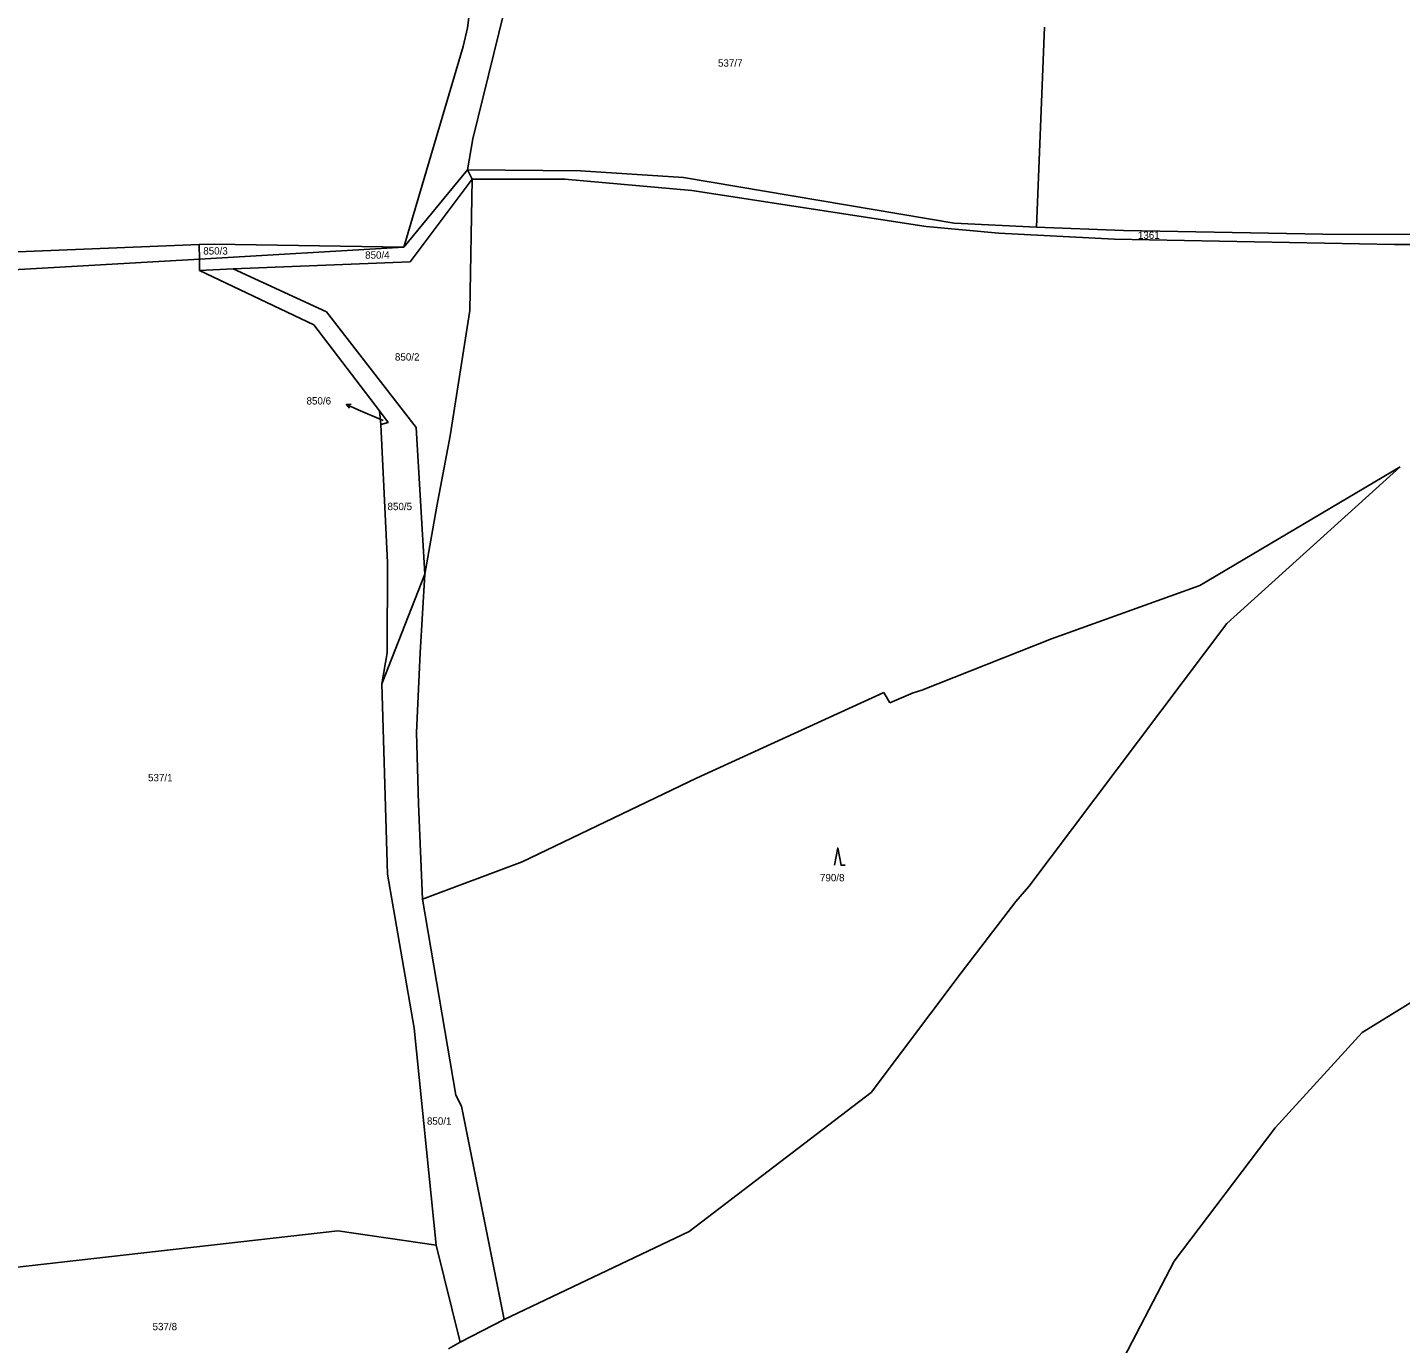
# Model space of a CAD drawing. Extents: x -852001 to -842497, y -1063614 to -1052182.
# Drawn here: x -843977.7 to -843659.2, y -1062182 to -1061876.7 of the extents above; entities that cross this region are included whole.
import ezdxf

# ---------------------------------------------------------------- set-up
doc = ezdxf.new("R2010")
doc.units = 0
for name, color, linetype in [('Default', 7, 'Continuous'), ('KN_HRANICE', 7, 'Continuous'), ('KN_KULTURY', 7, 'Continuous'), ('KN_PARCELY', 7, 'Continuous')]:
    doc.layers.add(name, color=color, linetype=linetype)

# ---------------------------------------------------------------- blocks, each defined once
blk = doc.blocks.new('308')
at = {"layer": 'Default'}
blk.add_lwpolyline([(-0.75, 0), (0, 4), (0.75, 0), (1.75, 0)], dxfattribs=at)
blk = doc.blocks.new('10292')
at = {"layer": 'Default'}
blk.add_line((0, 3), (0, 0), dxfattribs=at)
blk.add_lwpolyline([(-0.5, 2), (0, 3), (0.5, 2)], dxfattribs=at)

msp = doc.modelspace()

# ---------------------------------------------------------------- linework, layer by layer
at = {"layer": 'KN_HRANICE'}
for p, q in [((-843873.16, -1061857.89), (-843875.62, -1061876.72)), ((-843873.16, -1061857.89), (-843875.62, -1061876.72)), ((-843874.38, -1061902.49), (-843867.17, -1061872.93)), ((-843874.38, -1061902.49), (-843867.17, -1061872.93)), ((-843875.62, -1061876.72), (-843876.67, -1061881.11)), ((-843875.62, -1061876.72), (-843876.67, -1061881.11)), ((-843741.79, -1061876.62), (-843743.62, -1061923)), ((-843741.79, -1061876.62), (-843743.62, -1061923)), ((-843876.67, -1061881.11), (-843890.38, -1061927.65)), ((-843876.67, -1061881.11), (-843890.38, -1061927.65)), ((-843875.61, -1061909.7), (-843874.38, -1061902.49)), ((-843875.61, -1061909.7), (-843874.38, -1061902.49)), ((-843890.38, -1061927.65), (-843875.61, -1061909.7)), ((-843890.38, -1061927.65), (-843875.61, -1061909.7)), ((-843874.55, -1061911.87), (-843875.61, -1061909.7)), ((-843849.41, -1061909.91), (-843875.61, -1061909.7)), ((-843874.55, -1061911.87), (-843875.61, -1061909.7)), ((-843849.41, -1061909.91), (-843875.61, -1061909.7)), ((-843825.5, -1061911.51), (-843849.41, -1061909.91)), ((-843825.5, -1061911.51), (-843849.41, -1061909.91)), ((-843762.74, -1061922.05), (-843825.5, -1061911.51)), ((-843762.74, -1061922.05), (-843825.5, -1061911.51)), ((-843888.94, -1061931.07), (-843874.55, -1061911.87)), ((-843888.94, -1061931.07), (-843874.55, -1061911.87)), ((-843874.55, -1061911.87), (-843875.07, -1061942.37)), ((-843874.55, -1061911.87), (-843875.07, -1061942.37)), ((-843874.55, -1061911.87), (-843853.05, -1061911.89)), ((-843874.55, -1061911.87), (-843853.05, -1061911.89)), ((-843853.05, -1061911.89), (-843823.56, -1061914.46)), ((-843853.05, -1061911.89), (-843823.56, -1061914.46)), ((-843823.56, -1061914.46), (-843769.26, -1061922.82)), ((-843823.56, -1061914.46), (-843769.26, -1061922.82)), ((-843769.26, -1061922.82), (-843752.37, -1061924.43)), ((-843769.26, -1061922.82), (-843752.37, -1061924.43)), ((-843743.62, -1061923), (-843762.74, -1061922.05)), ((-843743.62, -1061923), (-843762.74, -1061922.05)), ((-843723.48, -1061923.76), (-843743.62, -1061923)), ((-843723.48, -1061923.76), (-843743.62, -1061923)), ((-843677.25, -1061924.62), (-843723.48, -1061923.76)), ((-843677.25, -1061924.62), (-843723.48, -1061923.76)), ((-843937.9, -1061927.05), (-843979.97, -1061928.75)), ((-843937.9, -1061927.05), (-843979.97, -1061928.75)), ((-843934.44, -1061926.91), (-843937.9, -1061927.05)), ((-843934.44, -1061926.91), (-843937.9, -1061927.05)), ((-843937.82, -1061930.45), (-843937.9, -1061927.05)), ((-843937.82, -1061930.45), (-843937.9, -1061927.05)), ((-843890.38, -1061927.65), (-843934.44, -1061926.91)), ((-843890.38, -1061927.65), (-843934.44, -1061926.91)), ((-843752.37, -1061924.43), (-843725.54, -1061925.76)), ((-843752.37, -1061924.43), (-843725.54, -1061925.76)), ((-843725.54, -1061925.76), (-843660.62, -1061927.01)), ((-843725.54, -1061925.76), (-843660.62, -1061927.01)), ((-843636.67, -1061924.71), (-843677.25, -1061924.62)), ((-843636.67, -1061924.71), (-843677.25, -1061924.62)), ((-843660.62, -1061927.01), (-843635.34, -1061927.1)), ((-843660.62, -1061927.01), (-843635.34, -1061927.1)), ((-843983.75, -1061933.07), (-843937.82, -1061930.45)), ((-843983.75, -1061933.07), (-843937.82, -1061930.45)), ((-843937.82, -1061930.45), (-843890.38, -1061927.65)), ((-843937.82, -1061930.45), (-843890.38, -1061927.65)), ((-843937.82, -1061930.45), (-843937.82, -1061933.06)), ((-843937.82, -1061930.45), (-843937.82, -1061933.06)), ((-843937.82, -1061933.06), (-843929.99, -1061932.63)), ((-843937.82, -1061933.06), (-843929.99, -1061932.63)), ((-843937.82, -1061933.06), (-843911.31, -1061945.64)), ((-843937.82, -1061933.06), (-843911.31, -1061945.64)), ((-843929.99, -1061932.63), (-843888.94, -1061931.07)), ((-843929.99, -1061932.63), (-843888.94, -1061931.07)), ((-843908.36, -1061942.64), (-843929.99, -1061932.63)), ((-843908.36, -1061942.64), (-843929.99, -1061932.63)), ((-843887.56, -1061969.51), (-843908.36, -1061942.64)), ((-843887.56, -1061969.51), (-843908.36, -1061942.64)), ((-843875.07, -1061942.37), (-843879.65, -1061971.43)), ((-843875.07, -1061942.37), (-843879.65, -1061971.43)), ((-843896.05, -1061965.65), (-843911.31, -1061945.64)), ((-843896.05, -1061965.65), (-843911.31, -1061945.64)), ((-843894.04, -1061968.29), (-843896.05, -1061965.65)), ((-843896.05, -1061965.65), (-843895.74, -1061968.81)), ((-843894.04, -1061968.29), (-843896.05, -1061965.65)), ((-843896.05, -1061965.65), (-843895.74, -1061968.81)), ((-843894.04, -1061968.29), (-843895.74, -1061968.81)), ((-843894.04, -1061968.29), (-843895.74, -1061968.81)), ((-843895.74, -1061968.81), (-843894.23, -1062000.82)), ((-843895.74, -1061968.81), (-843894.23, -1062000.82)), ((-843885.55, -1062003.47), (-843887.56, -1061969.51)), ((-843885.55, -1062003.47), (-843887.56, -1061969.51)), ((-843879.65, -1061971.43), (-843882.78, -1061987.72)), ((-843879.65, -1061971.43), (-843882.78, -1061987.72)), ((-843659.24, -1061978.57), (-843705.73, -1062006.16)), ((-843659.24, -1061978.57), (-843705.73, -1062006.16)), ((-843699.46, -1062014.92), (-843659.24, -1061978.57)), ((-843699.46, -1062014.92), (-843659.24, -1061978.57)), ((-843882.78, -1061987.72), (-843885.55, -1062003.47)), ((-843882.78, -1061987.72), (-843885.55, -1062003.47)), ((-843885.55, -1062003.47), (-843895.49, -1062028.95)), ((-843885.55, -1062003.47), (-843895.49, -1062028.95)), ((-843894.23, -1062000.82), (-843894.31, -1062021.75)), ((-843894.23, -1062000.82), (-843894.31, -1062021.75)), ((-843886.59, -1062021.72), (-843885.55, -1062003.47)), ((-843886.59, -1062021.72), (-843885.55, -1062003.47)), ((-843705.73, -1062006.16), (-843740.16, -1062018.48)), ((-843705.73, -1062006.16), (-843740.16, -1062018.48)), ((-843745.45, -1062075.98), (-843699.46, -1062014.92)), ((-843745.45, -1062075.98), (-843699.46, -1062014.92)), ((-843740.16, -1062018.48), (-843770.27, -1062030.43)), ((-843740.16, -1062018.48), (-843770.27, -1062030.43)), ((-843894.31, -1062021.75), (-843895.49, -1062028.95)), ((-843894.31, -1062021.75), (-843895.49, -1062028.95)), ((-843887.5, -1062040.25), (-843886.59, -1062021.72)), ((-843887.5, -1062040.25), (-843886.59, -1062021.72)), ((-843895.49, -1062028.95), (-843894.18, -1062073.13)), ((-843895.49, -1062028.95), (-843894.18, -1062073.13)), ((-843779.09, -1062030.95), (-843822.54, -1062050.86)), ((-843779.09, -1062030.95), (-843822.54, -1062050.86)), ((-843777.64, -1062033.34), (-843779.09, -1062030.95)), ((-843777.64, -1062033.34), (-843779.09, -1062030.95)), ((-843772.24, -1062031.05), (-843777.64, -1062033.34)), ((-843772.24, -1062031.05), (-843777.64, -1062033.34)), ((-843770.27, -1062030.43), (-843772.24, -1062031.05)), ((-843770.27, -1062030.43), (-843772.24, -1062031.05)), ((-843886.98, -1062056.75), (-843887.5, -1062040.25)), ((-843886.98, -1062056.75), (-843887.5, -1062040.25)), ((-843822.54, -1062050.86), (-843862.93, -1062070.28)), ((-843822.54, -1062050.86), (-843862.93, -1062070.28)), ((-843886.06, -1062078.94), (-843886.98, -1062056.75)), ((-843886.06, -1062078.94), (-843886.98, -1062056.75)), ((-843862.93, -1062070.28), (-843886.06, -1062078.94)), ((-843862.93, -1062070.28), (-843886.06, -1062078.94)), ((-843894.18, -1062073.13), (-843888.03, -1062108.81)), ((-843894.18, -1062073.13), (-843888.03, -1062108.81)), ((-843748.44, -1062079.45), (-843745.45, -1062075.98)), ((-843748.44, -1062079.45), (-843745.45, -1062075.98)), ((-843878.34, -1062124.37), (-843886.06, -1062078.94)), ((-843878.34, -1062124.37), (-843886.06, -1062078.94)), ((-843761.11, -1062095.97), (-843748.44, -1062079.45)), ((-843761.11, -1062095.97), (-843748.44, -1062079.45)), ((-843639.07, -1062091.95), (-843668.06, -1062109.81)), ((-843639.07, -1062091.95), (-843668.06, -1062109.81)), ((-843781.96, -1062123.76), (-843761.11, -1062095.97)), ((-843781.96, -1062123.76), (-843761.11, -1062095.97)), ((-843888.03, -1062108.81), (-843882.93, -1062159.18)), ((-843888.03, -1062108.81), (-843882.93, -1062159.18)), ((-843668.06, -1062109.81), (-843688.24, -1062131.98)), ((-843668.06, -1062109.81), (-843688.24, -1062131.98)), ((-843877.04, -1062126.92), (-843878.34, -1062124.37)), ((-843877.04, -1062126.92), (-843878.34, -1062124.37)), ((-843824.19, -1062156.03), (-843781.96, -1062123.76)), ((-843824.19, -1062156.03), (-843781.96, -1062123.76)), ((-843867.1, -1062176.41), (-843877.04, -1062126.92)), ((-843867.1, -1062176.41), (-843877.04, -1062126.92)), ((-843688.24, -1062131.98), (-843711.72, -1062162.86)), ((-843688.24, -1062131.98), (-843711.72, -1062162.86)), ((-843905.75, -1062155.84), (-844000.07, -1062166.53)), ((-843905.75, -1062155.84), (-844000.07, -1062166.53)), ((-843882.93, -1062159.18), (-843905.75, -1062155.84)), ((-843882.93, -1062159.18), (-843905.75, -1062155.84)), ((-843867.1, -1062176.41), (-843824.19, -1062156.03)), ((-843867.1, -1062176.41), (-843824.19, -1062156.03)), ((-843882.93, -1062159.18), (-843877.31, -1062181.65)), ((-843882.93, -1062159.18), (-843877.31, -1062181.65)), ((-843711.72, -1062162.86), (-843730.02, -1062198.05)), ((-843711.72, -1062162.86), (-843730.02, -1062198.05)), ((-843877.31, -1062181.65), (-843867.1, -1062176.41)), ((-843877.31, -1062181.65), (-843867.1, -1062176.41)), ((-843880.06, -1062183.23), (-843877.31, -1062181.65)), ((-843880.06, -1062183.23), (-843877.31, -1062181.65))]:
    msp.add_line(p, q, dxfattribs=at)
at = {"layer": 'KN_PARCELY'}
msp.add_line((-843895.22, -1061967.88), (-843900.98, -1061965.35), dxfattribs=at)
msp.add_line((-843895.22, -1061967.88), (-843900.98, -1061965.35), dxfattribs=at)

# ---------------------------------------------------------------- block references
at = {"layer": 'KN_KULTURY'}
msp.add_blockref('308', (-843789.74, -1062071.03), dxfattribs=at)
msp.add_blockref('308', (-843789.74, -1062071.03), dxfattribs=at)
at = {"layer": 'KN_PARCELY', "rotation": 66.291217}
msp.add_blockref('10292', (-843900.98, -1061965.35), dxfattribs=at)
msp.add_blockref('10292', (-843900.98, -1061965.35), dxfattribs=at)

# ---------------------------------------------------------------- texts
at = {"layer": 'KN_PARCELY'}
for s, height, p in [('537/7', 1.7, (-843817.53, -1061885.76)), ('537/7', 1.7, (-843817.53, -1061885.76)), ('1361', 1.7, (-843720.12, -1061925.71)), ('1361', 1.7, (-843720.12, -1061925.71)), ('850/3', 1.7, (-843936.94, -1061929.35)), ('850/3', 1.7, (-843936.94, -1061929.35)), ('850/4', 1.7, (-843899.39, -1061930.31)), ('850/4', 1.7, (-843899.39, -1061930.31)), ('850/2', 1.7, (-843892.47, -1061953.95)), ('850/2', 1.7, (-843892.47, -1061953.95)), ('850/6', 1.7, (-843912.98, -1061964.14)), ('850/6', 1.7, (-843912.98, -1061964.14)), ('850/6', 0.1, (-843895.46, -1061967.88)), ('850/6', 0.1, (-843895.46, -1061967.88)), ('850/5', 1.7, (-843894.19, -1061988.65)), ('850/5', 1.7, (-843894.19, -1061988.65)), ('537/1', 1.7, (-843949.75, -1062051.56)), ('537/1', 1.7, (-843949.75, -1062051.56)), ('790/8', 1.7, (-843793.87, -1062074.76)), ('790/8', 1.7, (-843793.87, -1062074.76)), ('850/1', 1.7, (-843885.05, -1062131.22)), ('850/1', 1.7, (-843885.05, -1062131.22)), ('537/8', 1.7, (-843948.7, -1062178.91)), ('537/8', 1.7, (-843948.7, -1062178.91))]:
    msp.add_text(s, height=height, dxfattribs=at).set_placement(p)

doc.saveas('drawing.dxf')
